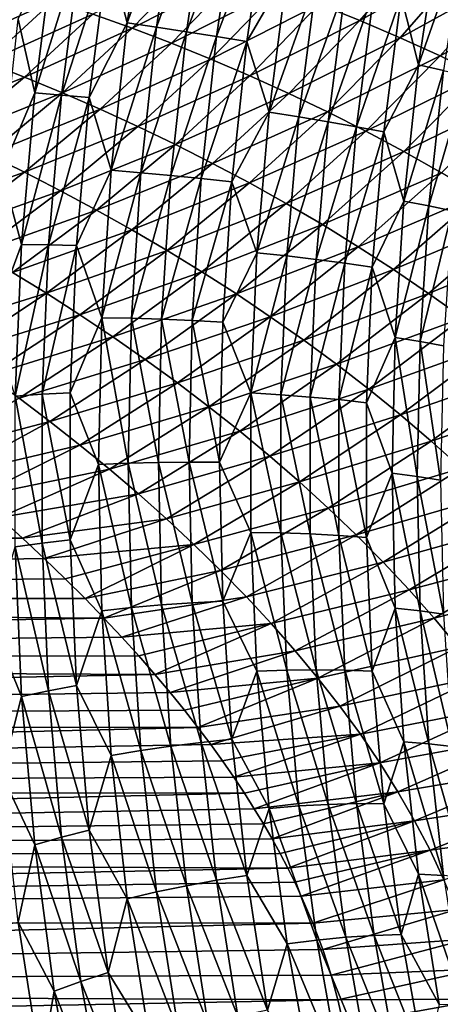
# Model space of a CAD drawing. Header units: metres. Extents: x -46 to 104, y -30 to 30.
# Tile 595 of 656: x 73.95 to 75.69, y -0.3 to 3.78. Entities that reach past the tile are written whole.
import ezdxf

# ---------------------------------------------------------------- set-up
doc = ezdxf.new("R2010")
doc.units = ezdxf.units.M
doc.layers.add('solid_26_000_502_XXX', color=7, linetype='CONTINUOUS')

msp = doc.modelspace()

# ---------------------------------------------------------------- linework, layer by layer
at = {"layer": 'solid_26_000_502_XXX'}
for points in [[(74.317047, 4.072308, 288.40329), (74.487999, 4.38002, 288.387207), (74.395721, 3.770545, 288.334045)], [(74.395721, 3.770545, 288.334045), (74.487999, 4.38002, 288.387207), (74.608185, 4.354503, 288.354889)], [(74.395721, 3.770545, 288.334045), (74.608185, 4.354503, 288.354889), (74.517342, 3.752779, 288.302216)], [(74.517342, 3.752779, 288.302216), (74.608185, 4.354503, 288.354889), (74.730515, 4.328123, 288.333038)], [(74.517342, 3.752779, 288.302216), (74.730515, 4.328123, 288.333038), (74.641045, 3.73386, 288.280853)], [(74.641045, 3.73386, 288.280853), (74.730515, 4.328123, 288.333038), (74.854111, 4.301068, 288.321838)], [(74.641045, 3.73386, 288.280853), (74.854111, 4.301068, 288.321838), (74.765961, 3.713928, 288.270111)], [(74.765961, 3.713928, 288.270111), (74.854111, 4.301068, 288.321838), (74.978096, 4.273542, 288.32132)], [(74.765961, 3.713928, 288.270111), (74.978096, 4.273542, 288.32132), (74.891182, 3.693129, 288.27005)], [(74.891182, 3.693129, 288.27005), (74.978096, 4.273542, 288.32132), (75.059067, 3.981499, 288.310303)], [(75.532303, 3.880525, 288.456268), (75.689568, 4.159321, 288.541901), (75.604378, 3.596223, 288.492767)], [(75.604378, 3.596223, 288.492767), (75.689568, 4.159321, 288.541901), (75.791992, 4.133705, 288.612274)], [(75.604378, 3.596223, 288.492767), (75.791992, 4.133705, 288.612274), (75.707344, 3.5735, 288.563324)], [(74.012001, 3.48064, 288.452789), (73.943672, 3.786171, 288.554749), (74.093285, 4.108623, 288.517395)], [(74.012001, 3.48064, 288.452789), (74.093285, 4.108623, 288.517395), (74.202843, 4.091188, 288.455566)], [(74.012001, 3.48064, 288.452789), (74.202843, 4.091188, 288.455566), (74.122849, 3.47142, 288.391632)], [(74.122849, 3.47142, 288.391632), (74.202843, 4.091188, 288.455566), (74.317047, 4.072308, 288.40329)], [(75.192299, 3.847485, 300.461243), (75.360123, 3.780217, 300.573242), (75.633224, 4.093799, 300.44577)], [(75.360123, 3.780217, 300.573242), (75.80674, 4.028246, 300.566162), (75.633224, 4.093799, 300.44577)], [(74.122849, 3.47142, 288.391632), (74.317047, 4.072308, 288.40329), (74.238319, 3.460638, 288.340057)], [(74.238319, 3.460638, 288.340057), (74.317047, 4.072308, 288.40329), (74.395721, 3.770545, 288.334045)], [(74.252525, 3.80657, 300.170593), (74.4161, 3.74796, 300.279022), (74.685814, 4.025467, 300.118561)], [(74.4161, 3.74796, 300.279022), (74.854988, 3.970036, 300.233856), (74.685814, 4.025467, 300.118561)], [(75.360123, 3.780217, 300.573242), (75.527176, 3.708848, 300.68396), (75.80674, 4.028246, 300.566162)], [(75.527176, 3.708848, 300.68396), (75.97953, 3.958109, 300.685547), (75.80674, 4.028246, 300.566162)], [(74.4161, 3.74796, 300.279022), (74.579315, 3.68585, 300.386139), (74.854988, 3.970036, 300.233856)], [(74.579315, 3.68585, 300.386139), (75.023865, 3.910733, 300.348083), (74.854988, 3.970036, 300.233856)], [(74.891182, 3.693129, 288.27005), (75.059067, 3.981499, 288.310303), (74.983795, 3.400125, 288.250519)], [(74.983795, 3.400125, 288.250519), (75.059067, 3.981499, 288.310303), (75.181686, 3.956261, 288.331329)], [(75.527176, 3.708848, 300.68396), (75.693283, 3.633294, 300.793365), (75.97953, 3.958109, 300.685547)], [(75.693283, 3.633294, 300.793365), (76.151413, 3.883278, 300.803802), (75.97953, 3.958109, 300.685547)], [(74.983795, 3.400125, 288.250519), (75.181686, 3.956261, 288.331329), (75.107353, 3.380772, 288.272003)], [(75.107353, 3.380772, 288.272003), (75.181686, 3.956261, 288.331329), (75.30201, 3.930896, 288.362823)], [(75.107353, 3.380772, 288.272003), (75.30201, 3.930896, 288.362823), (75.228523, 3.360757, 288.303925)], [(75.228523, 3.360757, 288.303925), (75.30201, 3.930896, 288.362823), (75.419159, 3.905575, 288.404572)], [(73.653107, 3.666716, 300.131409), (74.088745, 3.861725, 300.060913), (73.924889, 3.91346, 299.950043)], [(74.579315, 3.68585, 300.386139), (74.742043, 3.620197, 300.491882), (75.023865, 3.910733, 300.348083)], [(74.742043, 3.620197, 300.491882), (75.192299, 3.847485, 300.461243), (75.023865, 3.910733, 300.348083)], [(75.228523, 3.360757, 288.303925), (75.419159, 3.905575, 288.404572), (75.346428, 3.340217, 288.346069)], [(75.346428, 3.340217, 288.346069), (75.419159, 3.905575, 288.404572), (75.532303, 3.880525, 288.456268)], [(75.346428, 3.340217, 288.346069), (75.532303, 3.880525, 288.456268), (75.460236, 3.31933, 288.398132)], [(75.460236, 3.31933, 288.398132), (75.532303, 3.880525, 288.456268), (75.604378, 3.596223, 288.492767)], [(75.693283, 3.633294, 300.793365), (75.858261, 3.553468, 300.901306), (76.151413, 3.883278, 300.803802)], [(73.653107, 3.666716, 300.131409), (73.811272, 3.607896, 300.235291), (74.088745, 3.861725, 300.060913)], [(73.811272, 3.607896, 300.235291), (74.252525, 3.80657, 300.170593), (74.088745, 3.861725, 300.060913)], [(74.742043, 3.620197, 300.491882), (74.904114, 3.550947, 300.596222), (75.192299, 3.847485, 300.461243)], [(74.904114, 3.550947, 300.596222), (75.360123, 3.780217, 300.573242), (75.192299, 3.847485, 300.461243)], [(73.811272, 3.607896, 300.235291), (73.969185, 3.545939, 300.337646), (74.252525, 3.80657, 300.170593)], [(73.969185, 3.545939, 300.337646), (74.4161, 3.74796, 300.279022), (74.252525, 3.80657, 300.170593)], [(74.012001, 3.48064, 288.452789), (73.876228, 3.156239, 288.479889), (73.943672, 3.786171, 288.554749)], [(74.238319, 3.460638, 288.340057), (74.395721, 3.770545, 288.334045), (74.329636, 3.159618, 288.261932)], [(74.329636, 3.159618, 288.261932), (74.395721, 3.770545, 288.334045), (74.517342, 3.752779, 288.302216)], [(74.329636, 3.159618, 288.261932), (74.517342, 3.752779, 288.302216), (74.452271, 3.149639, 288.230896)], [(74.452271, 3.149639, 288.230896), (74.517342, 3.752779, 288.302216), (74.641045, 3.73386, 288.280853)], [(74.904114, 3.550947, 300.596222), (75.065376, 3.478047, 300.699097), (75.360123, 3.780217, 300.573242)], [(75.065376, 3.478047, 300.699097), (75.527176, 3.708848, 300.68396), (75.360123, 3.780217, 300.573242)], [(73.969185, 3.545939, 300.337646), (74.126686, 3.480827, 300.438416), (74.4161, 3.74796, 300.279022)], [(74.126686, 3.480827, 300.438416), (74.579315, 3.68585, 300.386139), (74.4161, 3.74796, 300.279022)], [(74.452271, 3.149639, 288.230896), (74.641045, 3.73386, 288.280853), (74.576965, 3.138219, 288.210297)], [(74.576965, 3.138219, 288.210297), (74.641045, 3.73386, 288.280853), (74.765961, 3.713928, 288.270111)], [(74.576965, 3.138219, 288.210297), (74.765961, 3.713928, 288.270111), (74.70282, 3.12544, 288.200256)], [(74.70282, 3.12544, 288.200256), (74.765961, 3.713928, 288.270111), (74.891182, 3.693129, 288.27005)], [(74.126686, 3.480827, 300.438416), (74.283653, 3.412537, 300.537567), (74.579315, 3.68585, 300.386139)], [(74.283653, 3.412537, 300.537567), (74.742043, 3.620197, 300.491882), (74.579315, 3.68585, 300.386139)], [(74.70282, 3.12544, 288.200256), (74.891182, 3.693129, 288.27005), (74.828934, 3.1114, 288.200897)], [(74.828934, 3.1114, 288.200897), (74.891182, 3.693129, 288.27005), (74.983795, 3.400125, 288.250519)], [(75.065376, 3.478047, 300.699097), (75.225655, 3.401439, 300.800385), (75.527176, 3.708848, 300.68396)], [(75.225655, 3.401439, 300.800385), (75.693283, 3.633294, 300.793365), (75.527176, 3.708848, 300.68396)], [(75.225655, 3.401439, 300.800385), (75.384781, 3.321061, 300.900024), (75.693283, 3.633294, 300.793365)], [(75.384781, 3.321061, 300.900024), (75.858261, 3.553468, 300.901306), (75.693283, 3.633294, 300.793365)], [(73.516235, 3.364813, 300.409454), (73.969185, 3.545939, 300.337646), (73.811272, 3.607896, 300.235291)], [(74.283653, 3.412537, 300.537567), (74.439926, 3.341045, 300.635071), (74.742043, 3.620197, 300.491882)], [(74.439926, 3.341045, 300.635071), (74.904114, 3.550947, 300.596222), (74.742043, 3.620197, 300.491882)], [(75.460236, 3.31933, 288.398132), (75.604378, 3.596223, 288.492767), (75.543358, 3.031789, 288.426117)], [(75.543358, 3.031789, 288.426117), (75.604378, 3.596223, 288.492767), (75.707344, 3.5735, 288.563324)], [(74.439926, 3.341045, 300.635071), (74.595352, 3.26632, 300.730835), (74.904114, 3.550947, 300.596222)], [(74.595352, 3.26632, 300.730835), (75.065376, 3.478047, 300.699097), (74.904114, 3.550947, 300.596222)], [(75.384781, 3.321061, 300.900024), (75.542557, 3.236851, 300.997925), (75.858261, 3.553468, 300.901306)], [(75.542557, 3.236851, 300.997925), (76.021912, 3.469281, 301.00766), (75.858261, 3.553468, 300.901306)], [(75.543358, 3.031789, 288.426117), (75.707344, 3.5735, 288.563324), (75.646713, 3.011972, 288.496948)], [(75.646713, 3.011972, 288.496948), (75.707344, 3.5735, 288.563324), (75.803925, 3.551201, 288.642487)], [(75.646713, 3.011972, 288.496948), (75.803925, 3.551201, 288.642487), (75.743591, 2.991895, 288.576355)], [(73.516235, 3.364813, 300.409454), (73.668015, 3.296521, 300.5047), (73.969185, 3.545939, 300.337646)], [(73.668015, 3.296521, 300.5047), (74.126686, 3.480827, 300.438416), (73.969185, 3.545939, 300.337646)], [(73.668015, 3.296521, 300.5047), (73.819214, 3.225387, 300.598083), (74.126686, 3.480827, 300.438416)], [(73.819214, 3.225387, 300.598083), (74.283653, 3.412537, 300.537567), (74.126686, 3.480827, 300.438416)], [(73.957687, 2.852036, 288.368835), (73.876228, 3.156239, 288.479889), (74.012001, 3.48064, 288.452789)], [(73.957687, 2.852036, 288.368835), (74.012001, 3.48064, 288.452789), (74.122849, 3.47142, 288.391632)], [(73.957687, 2.852036, 288.368835), (74.122849, 3.47142, 288.391632), (74.069397, 2.851053, 288.308685)], [(74.069397, 2.851053, 288.308685), (74.122849, 3.47142, 288.391632), (74.238319, 3.460638, 288.340057)], [(74.595352, 3.26632, 300.730835), (74.749771, 3.18833, 300.824829), (75.065376, 3.478047, 300.699097)], [(74.749771, 3.18833, 300.824829), (75.225655, 3.401439, 300.800385), (75.065376, 3.478047, 300.699097)], [(75.542557, 3.236851, 300.997925), (75.698799, 3.148745, 301.093994), (76.021912, 3.469281, 301.00766)], [(74.069397, 2.851053, 288.308685), (74.238319, 3.460638, 288.340057), (74.185722, 2.848389, 288.258057)], [(74.185722, 2.848389, 288.258057), (74.238319, 3.460638, 288.340057), (74.329636, 3.159618, 288.261932)], [(73.819214, 3.225387, 300.598083), (73.969688, 3.151409, 300.689545), (74.283653, 3.412537, 300.537567)], [(73.969688, 3.151409, 300.689545), (74.439926, 3.341045, 300.635071), (74.283653, 3.412537, 300.537567)], [(74.749771, 3.18833, 300.824829), (74.903008, 3.107038, 300.916992), (75.225655, 3.401439, 300.800385)], [(74.828934, 3.1114, 288.200897), (74.983795, 3.400125, 288.250519), (74.933495, 2.818174, 288.172791)], [(74.903008, 3.107038, 300.916992), (75.384781, 3.321061, 300.900024), (75.225655, 3.401439, 300.800385)], [(74.933495, 2.818174, 288.172791), (74.983795, 3.400125, 288.250519), (75.107353, 3.380772, 288.272003)], [(74.933495, 2.818174, 288.172791), (75.107353, 3.380772, 288.272003), (75.057686, 2.804722, 288.194977)], [(75.057686, 2.804722, 288.194977), (75.107353, 3.380772, 288.272003), (75.228523, 3.360757, 288.303925)], [(75.057686, 2.804722, 288.194977), (75.228523, 3.360757, 288.303925), (75.17942, 2.790073, 288.22757)], [(75.17942, 2.790073, 288.22757), (75.228523, 3.360757, 288.303925), (75.346428, 3.340217, 288.346069)], [(73.969688, 3.151409, 300.689545), (74.119286, 3.074581, 300.779053), (74.439926, 3.341045, 300.635071)], [(74.119286, 3.074581, 300.779053), (74.595352, 3.26632, 300.730835), (74.439926, 3.341045, 300.635071)], [(74.903008, 3.107038, 300.916992), (75.054886, 3.022408, 301.007233), (75.384781, 3.321061, 300.900024)], [(75.054886, 3.022408, 301.007233), (75.542557, 3.236851, 300.997925), (75.384781, 3.321061, 300.900024)], [(75.17942, 2.790073, 288.22757), (75.346428, 3.340217, 288.346069), (75.297836, 2.774327, 288.270294)], [(75.297836, 2.774327, 288.270294), (75.346428, 3.340217, 288.346069), (75.460236, 3.31933, 288.398132)], [(75.297836, 2.774327, 288.270294), (75.460236, 3.31933, 288.398132), (75.412086, 2.757615, 288.322845)], [(75.412086, 2.757615, 288.322845), (75.460236, 3.31933, 288.398132), (75.543358, 3.031789, 288.426117)], [(74.119286, 3.074581, 300.779053), (74.267845, 2.994896, 300.866577), (74.595352, 3.26632, 300.730835)], [(74.267845, 2.994896, 300.866577), (74.749771, 3.18833, 300.824829), (74.595352, 3.26632, 300.730835)], [(73.492569, 2.981723, 300.759766), (73.969688, 3.151409, 300.689545), (73.819214, 3.225387, 300.598083)], [(75.054886, 3.022408, 301.007233), (75.205223, 2.934399, 301.095459), (75.542557, 3.236851, 300.997925)], [(75.205223, 2.934399, 301.095459), (75.698799, 3.148745, 301.093994), (75.542557, 3.236851, 300.997925)], [(74.267845, 2.994896, 300.866577), (74.415215, 2.912341, 300.952026), (74.749771, 3.18833, 300.824829)], [(74.415215, 2.912341, 300.952026), (74.903008, 3.107038, 300.916992), (74.749771, 3.18833, 300.824829)], [(73.492569, 2.981723, 300.759766), (73.636276, 2.902493, 300.843811), (73.969688, 3.151409, 300.689545)], [(73.636276, 2.902493, 300.843811), (74.119286, 3.074581, 300.779053), (73.969688, 3.151409, 300.689545)], [(73.957687, 2.852036, 288.368835), (73.835693, 2.526568, 288.385895), (73.876228, 3.156239, 288.479889)], [(74.185722, 2.848389, 288.258057), (74.329636, 3.159618, 288.261932), (74.289902, 2.548912, 288.171082)], [(74.289902, 2.548912, 288.171082), (74.329636, 3.159618, 288.261932), (74.452271, 3.149639, 288.230896)], [(74.289902, 2.548912, 288.171082), (74.452271, 3.149639, 288.230896), (74.413162, 2.546725, 288.141113)], [(74.413162, 2.546725, 288.141113), (74.452271, 3.149639, 288.230896), (74.576965, 3.138219, 288.210297)], [(75.205223, 2.934399, 301.095459), (75.353821, 2.842972, 301.18158), (75.698799, 3.148745, 301.093994)], [(75.353821, 2.842972, 301.18158), (75.853294, 3.056679, 301.18811), (75.698799, 3.148745, 301.093994)], [(74.413162, 2.546725, 288.141113), (74.576965, 3.138219, 288.210297), (74.538452, 2.542808, 288.121552)], [(74.415215, 2.912341, 300.952026), (74.561211, 2.826904, 301.0354), (74.903008, 3.107038, 300.916992)], [(74.538452, 2.542808, 288.121552), (74.576965, 3.138219, 288.210297), (74.70282, 3.12544, 288.200256)], [(74.538452, 2.542808, 288.121552), (74.70282, 3.12544, 288.200256), (74.664871, 2.53719, 288.112518)], [(74.561211, 2.826904, 301.0354), (75.054886, 3.022408, 301.007233), (74.903008, 3.107038, 300.916992)], [(74.664871, 2.53719, 288.112518), (74.70282, 3.12544, 288.200256), (74.828934, 3.1114, 288.200897)], [(74.664871, 2.53719, 288.112518), (74.828934, 3.1114, 288.200897), (74.791512, 2.529912, 288.114075)], [(74.791512, 2.529912, 288.114075), (74.828934, 3.1114, 288.200897), (74.933495, 2.818174, 288.172791)], [(73.636276, 2.902493, 300.843811), (73.778938, 2.820778, 300.92569), (74.119286, 3.074581, 300.779053)], [(73.778938, 2.820778, 300.92569), (74.267845, 2.994896, 300.866577), (74.119286, 3.074581, 300.779053)], [(74.561211, 2.826904, 301.0354), (74.705673, 2.738568, 301.116608), (75.054886, 3.022408, 301.007233)], [(74.705673, 2.738568, 301.116608), (75.205223, 2.934399, 301.095459), (75.054886, 3.022408, 301.007233)], [(75.353821, 2.842972, 301.18158), (75.500465, 2.748089, 301.265533), (75.853294, 3.056679, 301.18811)], [(75.412086, 2.757615, 288.322845), (75.543358, 3.031789, 288.426117), (75.506676, 2.46756, 288.342133)], [(75.500465, 2.748089, 301.265533), (76.005829, 2.96059, 301.280151), (75.853294, 3.056679, 301.18811)], [(75.506676, 2.46756, 288.342133), (75.543358, 3.031789, 288.426117), (75.646713, 3.011972, 288.496948)], [(73.778938, 2.820778, 300.92569), (73.920387, 2.736589, 301.00528), (74.267845, 2.994896, 300.866577)], [(73.920387, 2.736589, 301.00528), (74.415215, 2.912341, 300.952026), (74.267845, 2.994896, 300.866577)], [(75.506676, 2.46756, 288.342133), (75.646713, 3.011972, 288.496948), (75.610268, 2.450653, 288.413391)], [(75.610268, 2.450653, 288.413391), (75.646713, 3.011972, 288.496948), (75.743591, 2.991895, 288.576355)], [(75.610268, 2.450653, 288.413391), (75.743591, 2.991895, 288.576355), (75.707329, 2.4328, 288.493103)], [(75.500465, 2.748089, 301.265533), (75.644951, 2.649711, 301.347168), (76.005829, 2.96059, 301.280151)], [(75.644951, 2.649711, 301.347168), (76.156166, 2.860418, 301.369965), (76.005829, 2.96059, 301.280151)], [(73.920387, 2.736589, 301.00528), (74.060471, 2.649936, 301.082581), (74.415215, 2.912341, 300.952026)], [(74.060471, 2.649936, 301.082581), (74.561211, 2.826904, 301.0354), (74.415215, 2.912341, 300.952026)], [(74.705673, 2.738568, 301.116608), (74.848396, 2.647318, 301.195557), (75.205223, 2.934399, 301.095459)], [(74.848396, 2.647318, 301.195557), (75.353821, 2.842972, 301.18158), (75.205223, 2.934399, 301.095459)], [(75.644951, 2.649711, 301.347168), (75.787041, 2.547804, 301.426422), (76.156166, 2.860418, 301.369965)], [(73.930496, 2.224523, 288.265747), (73.835693, 2.526568, 288.385895), (73.957687, 2.852036, 288.368835)], [(73.930496, 2.224523, 288.265747), (73.957687, 2.852036, 288.368835), (74.069397, 2.851053, 288.308685)], [(73.930496, 2.224523, 288.265747), (74.069397, 2.851053, 288.308685), (74.042641, 2.231766, 288.206879)], [(74.042641, 2.231766, 288.206879), (74.069397, 2.851053, 288.308685), (74.185722, 2.848389, 288.258057)], [(74.042641, 2.231766, 288.206879), (74.185722, 2.848389, 288.258057), (74.159386, 2.23721, 288.157532)], [(74.060471, 2.649936, 301.082581), (74.199005, 2.560829, 301.157532), (74.561211, 2.826904, 301.0354)], [(74.159386, 2.23721, 288.157532), (74.185722, 2.848389, 288.258057), (74.289902, 2.548912, 288.171082)], [(74.199005, 2.560829, 301.157532), (74.705673, 2.738568, 301.116608), (74.561211, 2.826904, 301.0354)], [(74.791512, 2.529912, 288.114075), (74.933495, 2.818174, 288.172791), (74.908318, 2.237232, 288.077362)], [(74.848396, 2.647318, 301.195557), (74.989197, 2.553137, 301.272217), (75.353821, 2.842972, 301.18158)], [(74.908318, 2.237232, 288.077362), (74.933495, 2.818174, 288.172791), (75.057686, 2.804722, 288.194977)], [(74.989197, 2.553137, 301.272217), (75.500465, 2.748089, 301.265533), (75.353821, 2.842972, 301.18158)], [(74.908318, 2.237232, 288.077362), (75.057686, 2.804722, 288.194977), (75.032814, 2.229675, 288.100464)], [(75.032814, 2.229675, 288.100464), (75.057686, 2.804722, 288.194977), (75.17942, 2.790073, 288.22757)], [(75.032814, 2.229675, 288.100464), (75.17942, 2.790073, 288.22757), (75.154839, 2.220384, 288.133881)], [(75.154839, 2.220384, 288.133881), (75.17942, 2.790073, 288.22757), (75.297836, 2.774327, 288.270294)], [(75.154839, 2.220384, 288.133881), (75.297836, 2.774327, 288.270294), (75.273514, 2.209426, 288.177368)], [(75.273514, 2.209426, 288.177368), (75.297836, 2.774327, 288.270294), (75.412086, 2.757615, 288.322845)], [(73.555328, 2.492542, 301.14856), (74.060471, 2.649936, 301.082581), (73.920387, 2.736589, 301.00528)], [(74.199005, 2.560829, 301.157532), (74.335831, 2.469274, 301.230133), (74.705673, 2.738568, 301.116608)], [(74.335831, 2.469274, 301.230133), (74.848396, 2.647318, 301.195557), (74.705673, 2.738568, 301.116608)], [(74.989197, 2.553137, 301.272217), (75.127861, 2.456011, 301.346497), (75.500465, 2.748089, 301.265533)], [(75.127861, 2.456011, 301.346497), (75.644951, 2.649711, 301.347168), (75.500465, 2.748089, 301.265533)], [(75.273514, 2.209426, 288.177368), (75.412086, 2.757615, 288.322845), (75.387978, 2.196884, 288.23056)], [(75.387978, 2.196884, 288.23056), (75.412086, 2.757615, 288.322845), (75.506676, 2.46756, 288.342133)], [(73.555328, 2.492542, 301.14856), (73.687981, 2.402232, 301.218109), (74.060471, 2.649936, 301.082581)], [(73.687981, 2.402232, 301.218109), (74.199005, 2.560829, 301.157532), (74.060471, 2.649936, 301.082581)], [(74.335831, 2.469274, 301.230133), (74.470749, 2.375277, 301.300262), (74.848396, 2.647318, 301.195557)], [(74.470749, 2.375277, 301.300262), (74.989197, 2.553137, 301.272217), (74.848396, 2.647318, 301.195557)], [(75.127861, 2.456011, 301.346497), (75.264183, 2.355926, 301.418274), (75.644951, 2.649711, 301.347168)], [(75.264183, 2.355926, 301.418274), (75.787041, 2.547804, 301.426422), (75.644951, 2.649711, 301.347168)], [(73.687981, 2.402232, 301.218109), (73.818924, 2.3099, 301.285156), (74.199005, 2.560829, 301.157532)], [(73.818924, 2.3099, 301.285156), (74.335831, 2.469274, 301.230133), (74.199005, 2.560829, 301.157532)], [(74.159386, 2.23721, 288.157532), (74.289902, 2.548912, 288.171082), (74.276649, 1.940096, 288.061676)], [(74.276649, 1.940096, 288.061676), (74.289902, 2.548912, 288.171082), (74.400116, 1.945677, 288.033081)], [(74.289902, 2.548912, 288.171082), (74.413162, 2.546725, 288.141113), (74.400116, 1.945677, 288.033081)], [(74.400116, 1.945677, 288.033081), (74.413162, 2.546725, 288.141113), (74.525597, 1.94924, 288.014832)], [(74.413162, 2.546725, 288.141113), (74.538452, 2.542808, 288.121552), (74.525597, 1.94924, 288.014832)], [(74.470749, 2.375277, 301.300262), (74.603577, 2.278844, 301.367889), (74.989197, 2.553137, 301.272217)], [(74.525597, 1.94924, 288.014832), (74.538452, 2.542808, 288.121552), (74.652206, 1.950758, 288.00705)], [(74.538452, 2.542808, 288.121552), (74.664871, 2.53719, 288.112518), (74.652206, 1.950758, 288.00705)], [(74.603577, 2.278844, 301.367889), (75.127861, 2.456011, 301.346497), (74.989197, 2.553137, 301.272217)], [(74.652206, 1.950758, 288.00705), (74.664871, 2.53719, 288.112518), (74.77903, 1.950222, 288.009796)], [(74.664871, 2.53719, 288.112518), (74.791512, 2.529912, 288.114075), (74.77903, 1.950222, 288.009796)], [(74.77903, 1.950222, 288.009796), (74.791512, 2.529912, 288.114075), (74.908318, 2.237232, 288.077362)], [(75.264183, 2.355926, 301.418274), (75.397934, 2.252871, 301.487488), (75.787041, 2.547804, 301.426422)], [(75.397934, 2.252871, 301.487488), (75.926506, 2.442338, 301.503113), (75.787041, 2.547804, 301.426422)], [(73.818924, 2.3099, 301.285156), (73.947998, 2.215575, 301.349579), (74.335831, 2.469274, 301.230133)], [(73.947998, 2.215575, 301.349579), (74.470749, 2.375277, 301.300262), (74.335831, 2.469274, 301.230133)], [(74.603577, 2.278844, 301.367889), (74.734108, 2.179985, 301.432983), (75.127861, 2.456011, 301.346497)], [(74.734108, 2.179985, 301.432983), (75.264183, 2.355926, 301.418274), (75.127861, 2.456011, 301.346497)], [(75.387978, 2.196884, 288.23056), (75.506676, 2.46756, 288.342133), (75.494438, 1.905078, 288.241058)], [(75.494438, 1.905078, 288.241058), (75.506676, 2.46756, 288.342133), (75.598106, 1.89107, 288.312805)], [(75.506676, 2.46756, 288.342133), (75.610268, 2.450653, 288.413391), (75.598106, 1.89107, 288.312805)], [(75.598106, 1.89107, 288.312805), (75.610268, 2.450653, 288.413391), (75.695229, 1.875434, 288.392914)], [(75.610268, 2.450653, 288.413391), (75.707329, 2.4328, 288.493103), (75.695229, 1.875434, 288.392914)], [(75.397934, 2.252871, 301.487488), (75.528885, 2.14684, 301.553986), (75.926506, 2.442338, 301.503113)], [(75.528885, 2.14684, 301.553986), (76.063095, 2.333289, 301.577087), (75.926506, 2.442338, 301.503113)], [(73.947998, 2.215575, 301.349579), (74.07502, 2.119284, 301.411407), (74.470749, 2.375277, 301.300262)], [(74.07502, 2.119284, 301.411407), (74.603577, 2.278844, 301.367889), (74.470749, 2.375277, 301.300262)], [(74.734108, 2.179985, 301.432983), (74.862129, 2.078706, 301.495422), (75.264183, 2.355926, 301.418274)], [(74.862129, 2.078706, 301.495422), (75.397934, 2.252871, 301.487488), (75.264183, 2.355926, 301.418274)], [(75.528885, 2.14684, 301.553986), (75.656784, 2.037833, 301.617706), (76.063095, 2.333289, 301.577087)], [(75.656784, 2.037833, 301.617706), (76.196541, 2.220643, 301.648254), (76.063095, 2.333289, 301.577087)], [(74.07502, 2.119284, 301.411407), (74.199799, 2.021055, 301.470551), (74.603577, 2.278844, 301.367889)], [(74.199799, 2.021055, 301.470551), (74.734108, 2.179985, 301.432983), (74.603577, 2.278844, 301.367889)], [(74.862129, 2.078706, 301.495422), (74.987427, 1.975021, 301.555176), (75.397934, 2.252871, 301.487488)], [(74.987427, 1.975021, 301.555176), (75.528885, 2.14684, 301.553986), (75.397934, 2.252871, 301.487488)], [(73.947998, 2.215575, 301.349579), (73.557281, 1.982474, 301.474152), (74.07502, 2.119284, 301.411407)], [(73.930496, 2.224523, 288.265747), (74.042641, 2.231766, 288.206879), (74.042641, 1.615234, 288.086517)], [(73.930496, 1.599807, 288.143768), (73.930496, 2.224523, 288.265747), (74.042641, 1.615234, 288.086517)], [(74.042641, 2.231766, 288.206879), (74.159386, 2.23721, 288.157532), (74.159386, 1.628745, 288.038757)], [(74.042641, 1.615234, 288.086517), (74.042641, 2.231766, 288.206879), (74.159386, 1.628745, 288.038757)], [(74.159386, 1.628745, 288.038757), (74.159386, 2.23721, 288.157532), (74.276649, 1.940096, 288.061676)], [(74.77903, 1.950222, 288.009796), (74.908318, 2.237232, 288.077362), (74.908318, 1.658881, 287.964447)], [(74.908318, 2.237232, 288.077362), (75.032814, 2.229675, 288.100464), (75.032814, 1.657187, 287.988708)], [(74.908318, 1.658881, 287.964447), (74.908318, 2.237232, 288.077362), (75.032814, 1.657187, 287.988708)], [(75.032814, 2.229675, 288.100464), (75.154839, 2.220384, 288.133881), (75.154839, 1.653228, 288.023163)], [(75.032814, 1.657187, 287.988708), (75.032814, 2.229675, 288.100464), (75.154839, 1.653228, 288.023163)], [(75.154839, 2.220384, 288.133881), (75.273514, 2.209426, 288.177368), (75.273514, 1.647033, 288.067566)], [(75.154839, 1.653228, 288.023163), (75.154839, 2.220384, 288.133881), (75.273514, 1.647033, 288.067566)], [(75.273514, 2.209426, 288.177368), (75.387978, 2.196884, 288.23056), (75.387978, 1.63864, 288.121582)], [(75.273514, 1.647033, 288.067566), (75.273514, 2.209426, 288.177368), (75.387978, 1.63864, 288.121582)], [(75.656784, 2.037833, 301.617706), (75.781387, 1.925858, 301.678497), (76.196541, 2.220643, 301.648254)], [(74.199799, 2.021055, 301.470551), (74.322136, 1.920917, 301.527008), (74.734108, 2.179985, 301.432983)], [(74.322136, 1.920917, 301.527008), (74.862129, 2.078706, 301.495422), (74.734108, 2.179985, 301.432983)], [(75.387978, 1.63864, 288.121582), (75.387978, 2.196884, 288.23056), (75.494438, 1.905078, 288.241058)], [(74.987427, 1.975021, 301.555176), (75.109764, 1.868945, 301.612122), (75.528885, 2.14684, 301.553986)], [(75.109764, 1.868945, 301.612122), (75.656784, 2.037833, 301.617706), (75.528885, 2.14684, 301.553986)], [(74.07502, 2.119284, 301.411407), (73.557281, 1.982474, 301.474152), (73.663948, 1.894782, 301.522766)], [(74.07502, 2.119284, 301.411407), (73.663948, 1.894782, 301.522766), (74.199799, 2.021055, 301.470551)], [(74.322136, 1.920917, 301.527008), (74.441833, 1.818901, 301.580719), (74.862129, 2.078706, 301.495422)], [(74.441833, 1.818901, 301.580719), (74.987427, 1.975021, 301.555176), (74.862129, 2.078706, 301.495422)], [(74.199799, 2.021055, 301.470551), (73.663948, 1.894782, 301.522766), (73.767006, 1.807478, 301.568329)], [(74.199799, 2.021055, 301.470551), (73.767006, 1.807478, 301.568329), (74.322136, 1.920917, 301.527008)], [(75.109764, 1.868945, 301.612122), (75.22892, 1.7605, 301.666199), (75.656784, 2.037833, 301.617706)], [(75.22892, 1.7605, 301.666199), (75.781387, 1.925858, 301.678497), (75.656784, 2.037833, 301.617706)], [(74.441833, 1.818901, 301.580719), (74.558662, 1.715038, 301.631653), (74.987427, 1.975021, 301.555176)], [(74.558662, 1.715038, 301.631653), (75.109764, 1.868945, 301.612122), (74.987427, 1.975021, 301.555176)], [(74.322136, 1.920917, 301.527008), (73.767006, 1.807478, 301.568329), (73.866089, 1.7209, 301.610901)], [(74.322136, 1.920917, 301.527008), (73.866089, 1.7209, 301.610901), (74.441833, 1.818901, 301.580719)], [(74.159386, 1.628745, 288.038757), (74.276649, 1.940096, 288.061676), (74.289902, 1.334836, 287.934082)], [(74.276649, 1.940096, 288.061676), (74.400116, 1.945677, 288.033081), (74.413162, 1.348131, 287.907135)], [(74.289902, 1.334836, 287.934082), (74.276649, 1.940096, 288.061676), (74.413162, 1.348131, 287.907135)], [(74.400116, 1.945677, 288.033081), (74.525597, 1.94924, 288.014832), (74.538452, 1.35912, 287.890472)], [(74.413162, 1.348131, 287.907135), (74.400116, 1.945677, 288.033081), (74.538452, 1.35912, 287.890472)], [(74.525597, 1.94924, 288.014832), (74.652206, 1.950758, 288.00705), (74.664871, 1.367724, 287.884216)], [(74.538452, 1.35912, 287.890472), (74.525597, 1.94924, 288.014832), (74.664871, 1.367724, 287.884216)], [(74.652206, 1.950758, 288.00705), (74.77903, 1.950222, 288.009796), (74.791512, 1.373881, 287.888397)], [(74.664871, 1.367724, 287.884216), (74.652206, 1.950758, 288.00705), (74.791512, 1.373881, 287.888397)], [(74.791512, 1.373881, 287.888397), (74.77903, 1.950222, 288.009796), (74.908318, 1.658881, 287.964447)], [(75.22892, 1.7605, 301.666199), (75.344635, 1.649712, 301.717285), (75.781387, 1.925858, 301.678497)], [(75.344635, 1.649712, 301.717285), (75.902428, 1.810931, 301.736267), (75.781387, 1.925858, 301.678497)], [(75.387978, 1.63864, 288.121582), (75.494438, 1.905078, 288.241058), (75.506676, 1.345879, 288.123169)], [(75.494438, 1.905078, 288.241058), (75.598106, 1.89107, 288.312805), (75.610268, 1.33475, 288.195557)], [(75.506676, 1.345879, 288.123169), (75.494438, 1.905078, 288.241058), (75.610268, 1.33475, 288.195557)], [(75.598106, 1.89107, 288.312805), (75.695229, 1.875434, 288.392914), (75.707329, 1.321315, 288.276123)], [(75.610268, 1.33475, 288.195557), (75.598106, 1.89107, 288.312805), (75.707329, 1.321315, 288.276123)], [(74.558662, 1.715038, 301.631653), (74.672424, 1.609363, 301.679688), (75.109764, 1.868945, 301.612122)], [(74.672424, 1.609363, 301.679688), (75.22892, 1.7605, 301.666199), (75.109764, 1.868945, 301.612122)], [(74.441833, 1.818901, 301.580719), (73.866089, 1.7209, 301.610901), (73.960945, 1.635307, 301.650452)], [(74.441833, 1.818901, 301.580719), (73.960945, 1.635307, 301.650452), (74.558662, 1.715038, 301.631653)], [(75.344635, 1.649712, 301.717285), (75.456673, 1.536616, 301.76532), (75.902428, 1.810931, 301.736267)], [(75.456673, 1.536616, 301.76532), (76.019646, 1.69308, 301.790802), (75.902428, 1.810931, 301.736267)], [(74.672424, 1.609363, 301.679688), (74.782867, 1.501916, 301.724823), (75.22892, 1.7605, 301.666199)], [(74.782867, 1.501916, 301.724823), (75.344635, 1.649712, 301.717285), (75.22892, 1.7605, 301.666199)], [(73.960945, 1.635307, 301.650452), (73.866089, 1.7209, 301.610901), (63.859383, 1.637915, 301.649292)], [(74.558662, 1.715038, 301.631653), (73.960945, 1.635307, 301.650452), (74.051735, 1.550717, 301.687164)], [(74.558662, 1.715038, 301.631653), (74.051735, 1.550717, 301.687164), (74.672424, 1.609363, 301.679688)], [(75.456673, 1.536616, 301.76532), (75.564758, 1.421258, 301.810211), (76.019646, 1.69308, 301.790802)], [(75.564758, 1.421258, 301.810211), (76.132751, 1.572346, 301.842041), (76.019646, 1.69308, 301.790802)], [(73.960945, 1.635307, 301.650452), (63.859383, 1.637915, 301.649292), (63.859383, 1.385119, 301.752533)], [(74.051735, 1.550717, 301.687164), (73.960945, 1.635307, 301.650452), (63.859383, 1.385119, 301.752533)], [(74.782867, 1.501916, 301.724823), (74.889778, 1.392741, 301.766998), (75.344635, 1.649712, 301.717285)], [(74.791512, 1.373881, 287.888397), (74.908318, 1.658881, 287.964447), (74.933495, 1.084696, 287.834381)], [(74.889778, 1.392741, 301.766998), (75.456673, 1.536616, 301.76532), (75.344635, 1.649712, 301.717285)], [(74.908318, 1.658881, 287.964447), (75.032814, 1.657187, 287.988708), (75.057686, 1.088812, 287.860016)], [(74.933495, 1.084696, 287.834381), (74.908318, 1.658881, 287.964447), (75.057686, 1.088812, 287.860016)], [(75.032814, 1.657187, 287.988708), (75.154839, 1.653228, 288.023163), (75.17942, 1.090135, 287.895721)], [(75.057686, 1.088812, 287.860016), (75.032814, 1.657187, 287.988708), (75.17942, 1.090135, 287.895721)], [(75.154839, 1.653228, 288.023163), (75.273514, 1.647033, 288.067566), (75.297836, 1.08866, 287.941223)], [(75.17942, 1.090135, 287.895721), (75.154839, 1.653228, 288.023163), (75.297836, 1.08866, 287.941223)], [(75.273514, 1.647033, 288.067566), (75.387978, 1.63864, 288.121582), (75.412086, 1.084377, 287.996185)], [(75.297836, 1.08866, 287.941223), (75.273514, 1.647033, 288.067566), (75.412086, 1.084377, 287.996185)], [(75.412086, 1.084377, 287.996185), (75.387978, 1.63864, 288.121582), (75.506676, 1.345879, 288.123169)], [(73.957687, 0.97959, 288.003296), (73.835693, 1.274745, 288.14151), (73.930496, 1.599807, 288.143768)], [(73.930496, 1.599807, 288.143768), (74.042641, 1.615234, 288.086517), (74.069397, 1.003127, 287.947937)], [(73.957687, 0.97959, 288.003296), (73.930496, 1.599807, 288.143768), (74.069397, 1.003127, 287.947937)], [(74.042641, 1.615234, 288.086517), (74.159386, 1.628745, 288.038757), (74.185722, 1.024633, 287.902039)], [(74.069397, 1.003127, 287.947937), (74.042641, 1.615234, 288.086517), (74.185722, 1.024633, 287.902039)], [(74.672424, 1.609363, 301.679688), (74.051735, 1.550717, 301.687164), (74.13842, 1.467294, 301.721161)], [(74.672424, 1.609363, 301.679688), (74.13842, 1.467294, 301.721161), (74.220955, 1.385199, 301.752502)], [(74.185722, 1.024633, 287.902039), (74.159386, 1.628745, 288.038757), (74.289902, 1.334836, 287.934082)], [(74.672424, 1.609363, 301.679688), (74.220955, 1.385199, 301.752502), (74.782867, 1.501916, 301.724823)], [(74.13842, 1.467294, 301.721161), (74.051735, 1.550717, 301.687164), (63.859383, 1.385119, 301.752533)], [(75.564758, 1.421258, 301.810211), (75.668633, 1.303691, 301.851776), (76.132751, 1.572346, 301.842041)], [(75.668633, 1.303691, 301.851776), (76.24147, 1.448783, 301.889801), (76.132751, 1.572346, 301.842041)], [(74.889778, 1.392741, 301.766998), (74.992905, 1.281886, 301.806091), (75.456673, 1.536616, 301.76532)], [(74.992905, 1.281886, 301.806091), (75.564758, 1.421258, 301.810211), (75.456673, 1.536616, 301.76532)], [(74.782867, 1.501916, 301.724823), (74.220955, 1.385199, 301.752502), (74.299309, 1.304505, 301.781311)], [(74.782867, 1.501916, 301.724823), (74.299309, 1.304505, 301.781311), (74.889778, 1.392741, 301.766998)], [(74.220955, 1.385199, 301.752502), (74.13842, 1.467294, 301.721161), (63.859383, 1.385119, 301.752533)], [(75.668633, 1.303691, 301.851776), (75.768036, 1.183982, 301.889984), (76.24147, 1.448783, 301.889801)], [(74.889778, 1.392741, 301.766998), (74.299309, 1.304505, 301.781311), (74.373711, 1.22523, 301.807739)], [(74.889778, 1.392741, 301.766998), (74.373711, 1.22523, 301.807739), (74.992905, 1.281886, 301.806091)], [(74.992905, 1.281886, 301.806091), (75.091995, 1.169409, 301.842102), (75.564758, 1.421258, 301.810211)], [(75.091995, 1.169409, 301.842102), (75.668633, 1.303691, 301.851776), (75.564758, 1.421258, 301.810211)], [(74.299309, 1.304505, 301.781311), (74.220955, 1.385199, 301.752502), (63.859383, 1.385119, 301.752533)], [(74.299309, 1.304505, 301.781311), (63.859383, 1.385119, 301.752533), (63.859383, 1.125611, 301.838348)], [(74.289902, 1.334836, 287.934082), (74.413162, 1.348131, 287.907135), (74.452271, 0.755711, 287.76358)], [(74.413162, 1.348131, 287.907135), (74.538452, 1.35912, 287.890472), (74.576965, 0.774044, 287.748779)], [(74.452271, 0.755711, 287.76358), (74.413162, 1.348131, 287.907135), (74.576965, 0.774044, 287.748779)], [(74.538452, 1.35912, 287.890472), (74.664871, 1.367724, 287.884216), (74.70282, 0.789657, 287.744293)], [(74.576965, 0.774044, 287.748779), (74.538452, 1.35912, 287.890472), (74.70282, 0.789657, 287.744293)], [(74.664871, 1.367724, 287.884216), (74.791512, 1.373881, 287.888397), (74.828934, 0.802433, 287.750153)], [(74.70282, 0.789657, 287.744293), (74.664871, 1.367724, 287.884216), (74.828934, 0.802433, 287.750153)], [(74.828934, 0.802433, 287.750153), (74.791512, 1.373881, 287.888397), (74.933495, 1.084696, 287.834381)], [(74.185722, 1.024633, 287.902039), (74.289902, 1.334836, 287.934082), (74.329636, 0.734789, 287.788574)], [(74.329636, 0.734789, 287.788574), (74.289902, 1.334836, 287.934082), (74.452271, 0.755711, 287.76358)], [(75.412086, 1.084377, 287.996185), (75.506676, 1.345879, 288.123169), (75.543358, 0.791492, 287.98877)], [(75.506676, 1.345879, 288.123169), (75.610268, 1.33475, 288.195557), (75.646713, 0.783209, 288.061859)], [(75.543358, 0.791492, 287.98877), (75.506676, 1.345879, 288.123169), (75.646713, 0.783209, 288.061859)], [(75.610268, 1.33475, 288.195557), (75.707329, 1.321315, 288.276123), (75.743591, 0.77195, 288.143005)], [(75.646713, 0.783209, 288.061859), (75.610268, 1.33475, 288.195557), (75.743591, 0.77195, 288.143005)], [(74.373711, 1.22523, 301.807739), (74.299309, 1.304505, 301.781311), (63.859383, 1.125611, 301.838348)], [(73.957687, 0.97959, 288.003296), (73.876228, 0.65595, 287.991791), (73.835693, 1.274745, 288.14151)], [(74.992905, 1.281886, 301.806091), (74.373711, 1.22523, 301.807739), (74.444267, 1.147423, 301.831909)], [(74.992905, 1.281886, 301.806091), (74.444267, 1.147423, 301.831909), (74.510849, 1.071203, 301.853912)], [(74.992905, 1.281886, 301.806091), (74.510849, 1.071203, 301.853912), (75.091995, 1.169409, 301.842102)], [(75.091995, 1.169409, 301.842102), (75.186806, 1.055373, 301.874908), (75.668633, 1.303691, 301.851776)], [(75.186806, 1.055373, 301.874908), (75.768036, 1.183982, 301.889984), (75.668633, 1.303691, 301.851776)], [(74.444267, 1.147423, 301.831909), (74.373711, 1.22523, 301.807739), (63.859383, 1.125611, 301.838348)], [(75.186806, 1.055373, 301.874908), (75.277077, 0.939849, 301.90448), (75.768036, 1.183982, 301.889984)], [(75.277077, 0.939849, 301.90448), (75.862686, 1.06221, 301.924683), (75.768036, 1.183982, 301.889984)], [(74.510849, 1.071203, 301.853912), (74.444267, 1.147423, 301.831909), (63.859383, 1.125611, 301.838348)], [(75.091995, 1.169409, 301.842102), (74.510849, 1.071203, 301.853912), (74.573769, 0.996492, 301.873901)], [(75.091995, 1.169409, 301.842102), (74.573769, 0.996492, 301.873901), (75.186806, 1.055373, 301.874908)], [(74.510849, 1.071203, 301.853912), (63.859383, 1.125611, 301.838348), (63.859383, 0.861176, 301.906189)], [(74.573769, 0.996492, 301.873901), (74.510849, 1.071203, 301.853912), (63.859383, 0.861176, 301.906189)], [(74.828934, 0.802433, 287.750153), (74.933495, 1.084696, 287.834381), (74.983795, 0.51624, 287.687531)], [(74.933495, 1.084696, 287.834381), (75.057686, 1.088812, 287.860016), (75.107353, 0.52609, 287.714722)], [(74.983795, 0.51624, 287.687531), (74.933495, 1.084696, 287.834381), (75.107353, 0.52609, 287.714722)], [(75.057686, 1.088812, 287.860016), (75.17942, 1.090135, 287.895721), (75.228523, 0.532626, 287.751862)], [(75.107353, 0.52609, 287.714722), (75.057686, 1.088812, 287.860016), (75.228523, 0.532626, 287.751862)], [(75.17942, 1.090135, 287.895721), (75.297836, 1.08866, 287.941223), (75.346428, 0.535807, 287.798615)], [(75.228523, 0.532626, 287.751862), (75.17942, 1.090135, 287.895721), (75.346428, 0.535807, 287.798615)], [(75.277077, 0.939849, 301.90448), (75.362556, 0.822919, 301.930695), (75.862686, 1.06221, 301.924683)], [(75.297836, 1.08866, 287.941223), (75.412086, 1.084377, 287.996185), (75.460236, 0.535581, 287.854706)], [(75.346428, 0.535807, 287.798615), (75.297836, 1.08866, 287.941223), (75.460236, 0.535581, 287.854706)], [(75.362556, 0.822919, 301.930695), (75.952316, 0.93847, 301.95578), (75.862686, 1.06221, 301.924683)], [(75.460236, 0.535581, 287.854706), (75.412086, 1.084377, 287.996185), (75.543358, 0.791492, 287.98877)], [(74.069397, 1.003127, 287.947937), (74.185722, 1.024633, 287.902039), (74.238319, 0.426498, 287.747742)], [(74.238319, 0.426498, 287.747742), (74.185722, 1.024633, 287.902039), (74.329636, 0.734789, 287.788574)], [(75.186806, 1.055373, 301.874908), (74.573769, 0.996492, 301.873901), (74.633286, 0.923243, 301.891998)], [(75.186806, 1.055373, 301.874908), (74.633286, 0.923243, 301.891998), (74.689186, 0.851602, 301.908295)], [(75.186806, 1.055373, 301.874908), (74.689186, 0.851602, 301.908295), (75.277077, 0.939849, 301.90448)], [(74.633286, 0.923243, 301.891998), (74.573769, 0.996492, 301.873901), (63.859383, 0.861176, 301.906189)], [(74.012001, 0.365559, 287.844696), (73.876228, 0.65595, 287.991791), (73.957687, 0.97959, 288.003296)], [(73.957687, 0.97959, 288.003296), (74.069397, 1.003127, 287.947937), (74.122849, 0.397101, 287.791504)], [(74.012001, 0.365559, 287.844696), (73.957687, 0.97959, 288.003296), (74.122849, 0.397101, 287.791504)], [(74.122849, 0.397101, 287.791504), (74.069397, 1.003127, 287.947937), (74.238319, 0.426498, 287.747742)], [(75.277077, 0.939849, 301.90448), (74.689186, 0.851602, 301.908295), (74.741814, 0.781446, 301.922913)], [(75.277077, 0.939849, 301.90448), (74.741814, 0.781446, 301.922913), (75.362556, 0.822919, 301.930695)], [(75.362556, 0.822919, 301.930695), (75.442993, 0.704675, 301.953522), (75.952316, 0.93847, 301.95578)], [(75.442993, 0.704675, 301.953522), (76.036652, 0.812869, 301.983124), (75.952316, 0.93847, 301.95578)], [(74.689186, 0.851602, 301.908295), (74.633286, 0.923243, 301.891998), (63.859383, 0.861176, 301.906189)], [(74.689186, 0.851602, 301.908295), (63.859383, 0.861176, 301.906189), (63.859383, 0.592682, 301.955841)], [(74.741814, 0.781446, 301.922913), (74.689186, 0.851602, 301.908295), (63.859383, 0.592682, 301.955841)], [(75.362556, 0.822919, 301.930695), (74.741814, 0.781446, 301.922913), (74.791473, 0.71266, 301.936005)], [(75.362556, 0.822919, 301.930695), (74.791473, 0.71266, 301.936005), (74.837959, 0.645397, 301.947601)], [(75.362556, 0.822919, 301.930695), (74.837959, 0.645397, 301.947601), (75.442993, 0.704675, 301.953522)], [(74.791473, 0.71266, 301.936005), (74.741814, 0.781446, 301.922913), (63.859383, 0.592682, 301.955841)], [(74.576965, 0.774044, 287.748779), (74.70282, 0.789657, 287.744293), (74.765961, 0.21811, 287.587677)], [(74.70282, 0.789657, 287.744293), (74.828934, 0.802433, 287.750153), (74.891182, 0.237407, 287.595428)], [(74.765961, 0.21811, 287.587677), (74.70282, 0.789657, 287.744293), (74.891182, 0.237407, 287.595428)], [(74.891182, 0.237407, 287.595428), (74.828934, 0.802433, 287.750153), (74.983795, 0.51624, 287.687531)], [(75.442993, 0.704675, 301.953522), (75.518127, 0.585217, 301.97287), (76.036652, 0.812869, 301.983124)], [(75.460236, 0.535581, 287.854706), (75.543358, 0.791492, 287.98877), (75.604378, 0.24343, 287.838257)], [(75.518127, 0.585217, 301.97287), (76.115433, 0.685532, 302.006622), (76.036652, 0.812869, 301.983124)], [(75.543358, 0.791492, 287.98877), (75.646713, 0.783209, 288.061859), (75.707344, 0.237949, 287.91217)], [(75.604378, 0.24343, 287.838257), (75.543358, 0.791492, 287.98877), (75.707344, 0.237949, 287.91217)], [(75.646713, 0.783209, 288.061859), (75.743591, 0.77195, 288.143005), (75.803925, 0.228833, 287.993927)], [(75.707344, 0.237949, 287.91217), (75.646713, 0.783209, 288.061859), (75.803925, 0.228833, 287.993927)], [(74.238319, 0.426498, 287.747742), (74.329636, 0.734789, 287.788574), (74.395721, 0.141596, 287.625641)], [(74.329636, 0.734789, 287.788574), (74.452271, 0.755711, 287.76358), (74.517342, 0.170029, 287.602814)], [(74.395721, 0.141596, 287.625641), (74.329636, 0.734789, 287.788574), (74.517342, 0.170029, 287.602814)], [(74.452271, 0.755711, 287.76358), (74.576965, 0.774044, 287.748779), (74.641045, 0.195595, 287.590149)], [(74.517342, 0.170029, 287.602814), (74.452271, 0.755711, 287.76358), (74.641045, 0.195595, 287.590149)], [(74.641045, 0.195595, 287.590149), (74.576965, 0.774044, 287.748779), (74.765961, 0.21811, 287.587677)], [(74.837959, 0.645397, 301.947601), (74.791473, 0.71266, 301.936005), (63.859383, 0.592682, 301.955841)], [(75.442993, 0.704675, 301.953522), (74.837959, 0.645397, 301.947601), (74.881554, 0.579522, 301.957794)], [(75.442993, 0.704675, 301.953522), (74.881554, 0.579522, 301.957794), (74.922592, 0.514884, 301.966736)], [(75.442993, 0.704675, 301.953522), (74.922592, 0.514884, 301.966736), (75.518127, 0.585217, 301.97287)], [(74.012001, 0.365559, 287.844696), (73.943672, 0.044114, 287.824249), (73.876228, 0.65595, 287.991791)], [(75.518127, 0.585217, 301.97287), (75.587715, 0.464659, 301.988678), (76.115433, 0.685532, 302.006622)], [(75.587715, 0.464659, 301.988678), (76.1884, 0.556602, 302.026184), (76.115433, 0.685532, 302.006622)], [(74.881554, 0.579522, 301.957794), (74.837959, 0.645397, 301.947601), (63.859383, 0.592682, 301.955841)], [(74.881554, 0.579522, 301.957794), (63.859383, 0.592682, 301.955841), (63.859383, 0.321124, 301.987091)], [(74.922592, 0.514884, 301.966736), (74.881554, 0.579522, 301.957794), (63.859383, 0.321124, 301.987091)], [(75.518127, 0.585217, 301.97287), (74.922592, 0.514884, 301.966736), (74.960884, 0.451625, 301.974426)], [(75.518127, 0.585217, 301.97287), (74.960884, 0.451625, 301.974426), (74.996658, 0.38962, 301.980988)], [(75.518127, 0.585217, 301.97287), (74.996658, 0.38962, 301.980988), (75.587715, 0.464659, 301.988678)], [(75.107353, 0.52609, 287.714722), (75.228523, 0.532626, 287.751862), (75.30201, -0.017796, 287.59198)], [(75.228523, 0.532626, 287.751862), (75.346428, 0.535807, 287.798615), (75.419159, -0.010038, 287.640198)], [(75.30201, -0.017796, 287.59198), (75.228523, 0.532626, 287.751862), (75.419159, -0.010038, 287.640198)], [(75.346428, 0.535807, 287.798615), (75.460236, 0.535581, 287.854706), (75.532303, -0.006277, 287.69751)], [(75.419159, -0.010038, 287.640198), (75.346428, 0.535807, 287.798615), (75.532303, -0.006277, 287.69751)], [(75.532303, -0.006277, 287.69751), (75.460236, 0.535581, 287.854706), (75.604378, 0.24343, 287.838257)], [(75.587715, 0.464659, 301.988678), (75.651512, 0.343124, 302.000885), (76.1884, 0.556602, 302.026184)], [(75.651512, 0.343124, 302.000885), (76.255287, 0.426235, 302.041687), (76.1884, 0.556602, 302.026184)], [(74.960884, 0.451625, 301.974426), (74.922592, 0.514884, 301.966736), (63.859383, 0.321124, 301.987091)], [(74.891182, 0.237407, 287.595428), (74.983795, 0.51624, 287.687531), (75.059067, -0.044938, 287.524292)], [(74.983795, 0.51624, 287.687531), (75.107353, 0.52609, 287.714722), (75.181686, -0.029454, 287.553253)], [(75.059067, -0.044938, 287.524292), (74.983795, 0.51624, 287.687531), (75.181686, -0.029454, 287.553253)], [(75.181686, -0.029454, 287.553253), (75.107353, 0.52609, 287.714722), (75.30201, -0.017796, 287.59198)], [(74.996658, 0.38962, 301.980988), (74.960884, 0.451625, 301.974426), (63.859383, 0.321124, 301.987091)], [(75.587715, 0.464659, 301.988678), (74.996658, 0.38962, 301.980988), (75.030228, 0.328699, 301.986481)], [(75.587715, 0.464659, 301.988678), (75.030228, 0.328699, 301.986481), (75.061432, 0.26899, 301.990936)], [(75.587715, 0.464659, 301.988678), (75.061432, 0.26899, 301.990936), (75.651512, 0.343124, 302.000885)], [(74.122849, 0.397101, 287.791504), (74.238319, 0.426498, 287.747742), (74.317047, -0.16405, 287.576294)], [(74.317047, -0.16405, 287.576294), (74.238319, 0.426498, 287.747742), (74.395721, 0.141596, 287.625641)], [(75.651512, 0.343124, 302.000885), (75.709305, 0.220746, 302.00943), (76.255287, 0.426235, 302.041687)], [(75.030228, 0.328699, 301.986481), (74.996658, 0.38962, 301.980988), (63.859383, 0.321124, 301.987091)], [(74.012001, 0.365559, 287.844696), (74.122849, 0.397101, 287.791504), (74.202843, -0.201203, 287.617615)], [(74.202843, -0.201203, 287.617615), (74.122849, 0.397101, 287.791504), (74.317047, -0.16405, 287.576294)], [(75.061432, 0.26899, 301.990936), (75.030228, 0.328699, 301.986481), (63.859383, 0.321124, 301.987091)], [(74.093285, -0.240614, 287.668365), (73.943672, 0.044114, 287.824249), (74.012001, 0.365559, 287.844696)], [(74.093285, -0.240614, 287.668365), (74.012001, 0.365559, 287.844696), (74.202843, -0.201203, 287.617615)], [(75.651512, 0.343124, 302.000885), (75.061432, 0.26899, 301.990936), (75.090446, 0.210382, 301.994476)], [(75.651512, 0.343124, 302.000885), (75.090446, 0.210382, 301.994476), (75.117546, 0.152703, 301.99707)], [(75.651512, 0.343124, 302.000885), (75.117546, 0.152703, 301.99707), (75.709305, 0.220746, 302.00943)], [(75.061432, 0.26899, 301.990936), (63.859383, 0.321124, 301.987091), (63.859383, 0.048409, 301.999695)], [(75.090446, 0.210382, 301.994476), (75.061432, 0.26899, 301.990936), (63.859383, 0.048409, 301.999695)], [(75.117546, 0.152703, 301.99707), (75.090446, 0.210382, 301.994476), (63.859383, 0.048409, 301.999695)], [(74.641045, 0.195595, 287.590149), (74.765961, 0.21811, 287.587677), (74.854111, -0.345377, 287.414764)], [(74.765961, 0.21811, 287.587677), (74.891182, 0.237407, 287.595428), (74.978096, -0.319686, 287.424683)], [(74.854111, -0.345377, 287.414764), (74.765961, 0.21811, 287.587677), (74.978096, -0.319686, 287.424683)], [(74.978096, -0.319686, 287.424683), (74.891182, 0.237407, 287.595428), (75.059067, -0.044938, 287.524292)], [(75.709305, 0.220746, 302.00943), (75.117546, 0.152703, 301.99707), (75.165756, 0.04036, 301.999786)], [(75.709305, 0.220746, 302.00943), (75.165756, 0.04036, 301.999786), (75.760864, 0.097671, 302.014221)], [(75.532303, -0.006277, 287.69751), (75.604378, 0.24343, 287.838257), (75.689568, -0.296809, 287.672028)], [(75.604378, 0.24343, 287.838257), (75.707344, 0.237949, 287.91217), (75.791992, -0.299542, 287.746857)], [(75.689568, -0.296809, 287.672028), (75.604378, 0.24343, 287.838257), (75.791992, -0.299542, 287.746857)], [(74.395721, 0.141596, 287.625641), (74.517342, 0.170029, 287.602814), (74.608185, -0.407321, 287.425323)], [(74.517342, 0.170029, 287.602814), (74.641045, 0.195595, 287.590149), (74.730515, -0.374662, 287.414978)], [(74.608185, -0.407321, 287.425323), (74.517342, 0.170029, 287.602814), (74.730515, -0.374662, 287.414978)], [(74.730515, -0.374662, 287.414978), (74.641045, 0.195595, 287.590149), (74.854111, -0.345377, 287.414764)], [(75.165756, 0.04036, 301.999786), (75.117546, 0.152703, 301.99707), (63.859383, 0.048409, 301.999695)], [(74.317047, -0.16405, 287.576294), (74.395721, 0.141596, 287.625641), (74.487999, -0.443121, 287.445648)], [(74.487999, -0.443121, 287.445648), (74.395721, 0.141596, 287.625641), (74.608185, -0.407321, 287.425323)], [(75.760864, 0.097671, 302.014221), (75.165756, 0.04036, 301.999786), (75.206924, -0.068608, 301.99942)], [(75.760864, 0.097671, 302.014221), (75.206924, -0.068608, 301.99942), (75.805992, -0.025945, 302.015259)], [(75.165756, 0.04036, 301.999786), (63.859383, 0.048409, 301.999695), (63.859383, -0.224555, 301.993683)], [(73.943672, 0.044114, 287.824249), (74.037834, -0.559123, 287.639313), (72.089165, -0.299409, 289.080231)], [(74.093285, -0.240614, 287.668365), (74.037834, -0.559123, 287.639313), (73.943672, 0.044114, 287.824249)], [(75.206924, -0.068608, 301.99942), (75.165756, 0.04036, 301.999786), (63.859383, -0.224555, 301.993683)], [(75.059067, -0.044938, 287.524292), (75.181686, -0.029454, 287.553253), (75.280487, -0.576314, 287.376007)], [(75.181686, -0.029454, 287.553253), (75.30201, -0.017796, 287.59198), (75.399681, -0.559645, 287.416504)], [(75.280487, -0.576314, 287.376007), (75.181686, -0.029454, 287.553253), (75.399681, -0.559645, 287.416504)], [(75.805992, -0.025945, 302.015259), (75.206924, -0.068608, 301.99942), (75.241432, -0.174482, 301.996185)], [(75.805992, -0.025945, 302.015259), (75.241432, -0.174482, 301.996185), (75.844521, -0.149937, 302.012451)], [(75.30201, -0.017796, 287.59198), (75.419159, -0.010038, 287.640198), (75.515816, -0.547409, 287.466309)], [(75.399681, -0.559645, 287.416504), (75.30201, -0.017796, 287.59198), (75.515816, -0.547409, 287.466309)], [(75.419159, -0.010038, 287.640198), (75.532303, -0.006277, 287.69751), (75.628082, -0.539748, 287.525055)], [(75.515816, -0.547409, 287.466309), (75.419159, -0.010038, 287.640198), (75.628082, -0.539748, 287.525055)], [(75.628082, -0.539748, 287.525055), (75.532303, -0.006277, 287.69751), (75.689568, -0.296809, 287.672028)], [(75.241432, -0.174482, 301.996185), (75.206924, -0.068608, 301.99942), (63.859383, -0.224555, 301.993683)], [(74.978096, -0.319686, 287.424683), (75.059067, -0.044938, 287.524292), (75.159111, -0.597309, 287.345093)], [(75.159111, -0.597309, 287.345093), (75.059067, -0.044938, 287.524292), (75.280487, -0.576314, 287.376007)], [(75.844521, -0.149937, 302.012451), (75.241432, -0.174482, 301.996185), (75.269821, -0.277667, 301.990356)], [(75.844521, -0.149937, 302.012451), (75.269821, -0.277667, 301.990356), (75.876266, -0.274133, 302.005829)], [(75.269821, -0.277667, 301.990356), (75.241432, -0.174482, 301.996185), (63.859383, -0.224555, 301.993683)], [(74.093285, -0.240614, 287.668365), (74.202843, -0.201203, 287.617615), (74.309166, -0.790167, 287.426788)], [(74.202843, -0.201203, 287.617615), (74.317047, -0.16405, 287.576294), (74.421684, -0.74542, 287.388153)], [(74.309166, -0.790167, 287.426788), (74.202843, -0.201203, 287.617615), (74.421684, -0.74542, 287.388153)], [(74.421684, -0.74542, 287.388153), (74.317047, -0.16405, 287.576294), (74.487999, -0.443121, 287.445648)], [(75.269821, -0.277667, 301.990356), (63.859383, -0.224555, 301.993683), (63.859383, -0.496798, 301.969025)], [(74.201317, -0.837279, 287.474823), (74.037834, -0.559123, 287.639313), (74.093285, -0.240614, 287.668365)], [(74.201317, -0.837279, 287.474823), (74.093285, -0.240614, 287.668365), (74.309166, -0.790167, 287.426788)], [(75.292564, -0.378626, 301.982025), (75.269821, -0.277667, 301.990356), (63.859383, -0.496798, 301.969025)], [(75.876266, -0.274133, 302.005829), (75.269821, -0.277667, 301.990356), (75.292564, -0.378626, 301.982025)], [(75.876266, -0.274133, 302.005829), (75.292564, -0.378626, 301.982025), (75.901123, -0.398352, 301.995331)]]:
    msp.add_3dface(points, dxfattribs=at)

doc.saveas('drawing.dxf')
